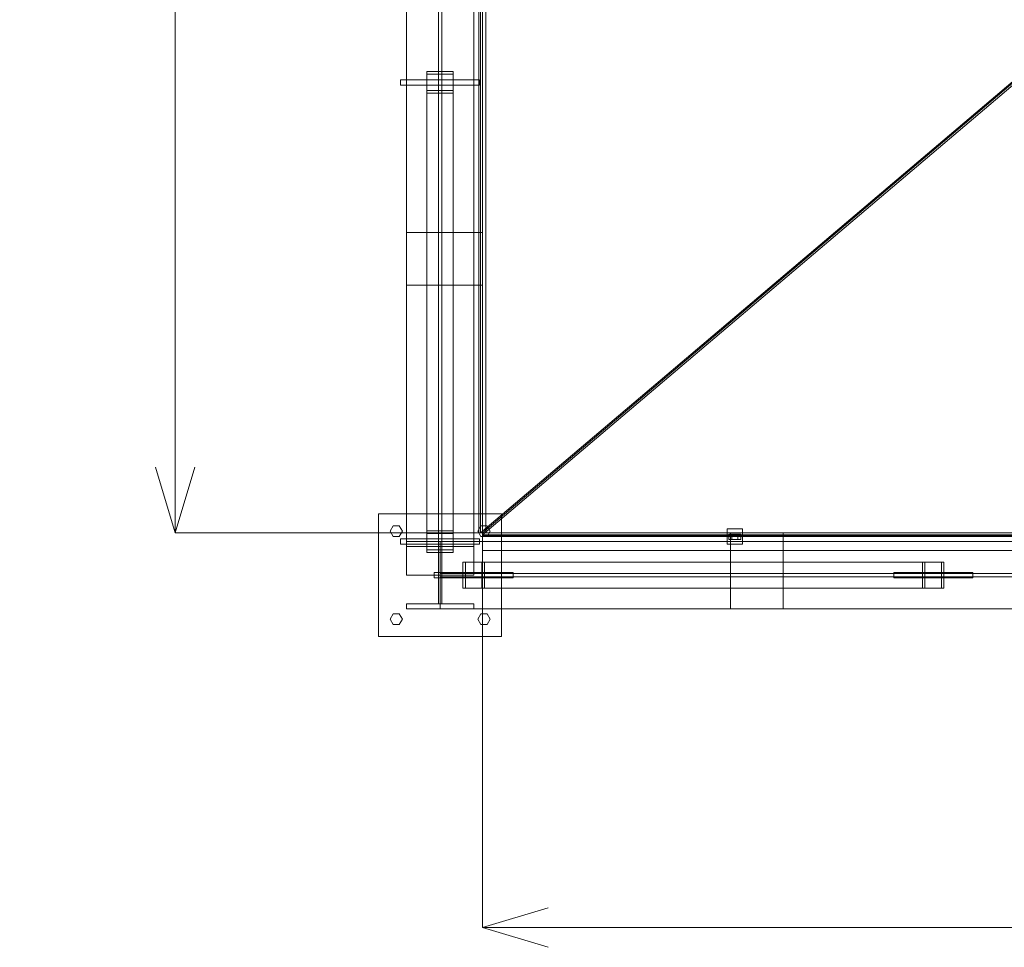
# Model space of a CAD drawing. Header units: millimetres. Extents: x -2233 to 61924, y -68080 to 6847.
# Tile 387 of 656: x 295 to 2538, y -20670 to -18555. Entities that reach past the tile are written whole.
import ezdxf

# ---------------------------------------------------------------- set-up
doc = ezdxf.new("R2010")
doc.units = ezdxf.units.MM
doc.layers.add('COTAS_O', color=1, linetype='Continuous', lineweight=0)
doc.layers.add('superior_tolva', color=7, linetype='Continuous', lineweight=0)
doc.dimstyles.new('R19_100', dxfattribs={"dimtxt": 250, "dimasz": 150, "dimexe": 150, "dimexo": 80, "dimgap": 100, "dimtad": 1, "dimtih": 1, "dimtoh": 1, "dimdsep": 46, "dimcen": 0.09, "dimadec": 0, "dimazin": 0, "dimtfac": 1, "dimtdec": 4, "dimtofl": 0, "dimtmove": 0, "dimatfit": 3, "dimfxl": 1, "dimtolj": 1, "dimtzin": 0, "dimarcsym": 0})

# ---------------------------------------------------------------- blocks, each defined once
blk = doc.blocks.new('DIM_R27_36')
at = {"layer": 'COTAS_O'}
for p, q in [((1349.2, -19725), (1349.2, -20625)), ((4799.2, -19725), (4799.2, -20625)), ((1349.2, -20625), (1499.2, -20580)), ((4799.2, -20625), (4649.2, -20580)), ((1349.2, -20625), (4799.2, -20625)), ((1349.2, -20625), (1499.2, -20670)), ((4799.2, -20625), (4649.2, -20670))]:
    blk.add_line(p, q, dxfattribs=at)
blk.add_text('3450 O', height=250, dxfattribs=at).set_placement((3074.2, -20525))
blk = doc.blocks.new('DIM_R27_37')
at = {"layer": 'COTAS_O'}
for p, q in [((649.2, -16275), (604.2, -16425)), ((1349.2, -16275), (649.2, -16275)), ((649.2, -19725), (649.2, -16275)), ((649.2, -16275), (694.2, -16425)), ((649.2, -19725), (604.2, -19575)), ((649.2, -19725), (694.2, -19575)), ((1349.2, -19725), (649.2, -19725))]:
    blk.add_line(p, q, dxfattribs=at)
blk.add_text('3450 O', height=250, rotation=90, dxfattribs=at).set_placement((549.2, -18000))

msp = doc.modelspace()

# ---------------------------------------------------------------- linework, layer by layer
at = {"layer": 'superior_tolva'}
for p, q in [((1176.2, -19821.5), (1176.2, -16178.5)), ((1248.7, -19821.5), (1248.7, -16178.5)), ((1256.7, -16178.5), (1256.7, -19821.5)), ((1329.2, -16178.5), (1329.2, -19821.5)), ((1341.2, -19725), (1341.2, -16275)), ((1345.065, -16275), (1345.065, -19725)), ((1349.2, -19725), (1349.2, -16275)), ((1357.2, -16275), (1357.2, -19725)), ((1345.065, -19725), (2670.065, -18600)), ((2674.2, -18600), (1349.2, -19725)), ((1349.2, -19729.636), (2674.2, -18604.636)), ((1222.7, -19720.416), (1222.7, -18673.416)), ((1222.7, -18673.416), (1282.7, -18673.416)), ((1222.7, -18722.584), (1222.7, -18673.416)), ((1222.7, -19726.267), (1222.7, -18679.267)), ((1222.7, -18679.267), (1282.7, -18679.267)), ((1222.7, -18716.733), (1222.7, -18679.267)), ((1282.7, -18673.416), (1282.7, -19720.416)), ((1282.7, -18673.416), (1282.7, -18722.584)), ((1282.7, -18679.267), (1282.7, -19726.267)), ((1282.7, -18679.267), (1282.7, -18716.733)), ((1162.7, -18704), (1162.7, -18692)), ((1162.7, -18692), (1342.7, -18692)), ((1342.7, -18704), (1162.7, -18704)), ((1342.7, -18692), (1342.7, -18704)), ((1282.7, -18716.733), (1222.7, -18716.733)), ((1222.7, -18716.733), (1222.7, -19763.733)), ((1282.7, -18722.584), (1222.7, -18722.584)), ((1222.7, -18722.584), (1222.7, -19769.584)), ((1282.7, -19763.733), (1282.7, -18716.733)), ((1282.7, -19769.584), (1282.7, -18722.584)), ((1176.2, -19160), (1176.2, -19040)), ((1176.2, -19040), (1349.2, -19040)), ((1349.2, -19040), (1349.2, -19160)), ((1349.2, -19160), (1176.2, -19160)), ((1112.7, -19961.5), (1112.7, -19681.5)), ((1112.7, -19681.5), (1392.7, -19681.5)), ((1392.7, -19681.5), (1392.7, -19961.5)), ((1138.7, -19721.5), (1145.7, -19709.376)), ((1145.7, -19709.376), (1159.7, -19709.376)), ((1159.7, -19709.376), (1166.7, -19721.5)), ((1338.7, -19721.5), (1345.7, -19709.376)), ((1345.7, -19709.376), (1359.7, -19709.376)), ((1359.7, -19709.376), (1366.7, -19721.5)), ((1906.7, -19715.5), (1941.7, -19715.5)), ((1906.7, -19750.5), (1906.7, -19715.5)), ((1941.7, -19750.5), (1941.7, -19715.5)), ((1145.7, -19733.624), (1138.7, -19721.5)), ((1159.7, -19733.624), (1145.7, -19733.624)), ((1166.7, -19721.5), (1159.7, -19733.624)), ((1162.7, -19751), (1162.7, -19739)), ((1162.7, -19739), (1342.7, -19739)), ((1282.7, -19720.416), (1222.7, -19720.416)), ((1222.7, -19720.416), (1222.7, -19769.584)), ((1282.7, -19726.267), (1222.7, -19726.267)), ((1222.7, -19726.267), (1222.7, -19763.733)), ((1282.7, -19769.584), (1282.7, -19720.416)), ((1282.7, -19763.733), (1282.7, -19726.267)), ((1345.7, -19733.624), (1338.7, -19721.5)), ((1341.2, -19725), (1349.2, -19725)), ((1357.2, -19725), (1341.2, -19725)), ((1342.7, -19739), (1342.7, -19751)), ((1349.2, -19725), (1345.065, -19725)), ((1359.7, -19733.624), (1345.7, -19733.624)), ((1349.2, -19725), (4799.2, -19725)), ((1349.2, -19733), (1349.2, -19725)), ((1349.2, -19731), (1349.2, -19725)), ((1349.2, -19725), (1349.2, -19729.636)), ((1349.2, -19765), (1349.2, -19725)), ((4799.2, -19729.636), (1349.2, -19729.636)), ((1349.2, -19731), (4799.2, -19731)), ((1349.2, -19733), (4799.2, -19733)), ((1366.7, -19721.5), (1359.7, -19733.624)), ((1917.2, -19728), (1910.2, -19728)), ((1910.2, -19728), (1910.2, -19740)), ((1917.2, -19740), (1910.2, -19740)), ((1914.2, -19725), (2034.2, -19725)), ((1914.2, -19898), (1914.2, -19725)), ((1931.2, -19728), (1917.2, -19728)), ((1917.2, -19728), (1917.2, -19740)), ((1931.2, -19740), (1917.2, -19740)), ((1931.2, -19728), (1938.2, -19728)), ((1931.2, -19728), (1931.2, -19740)), ((1938.2, -19740), (1931.2, -19740)), ((1938.2, -19740), (1938.2, -19728)), ((2034.2, -19725), (2034.2, -19898)), ((1342.7, -19751), (1162.7, -19751)), ((1176.2, -19745), (1329.2, -19745)), ((1176.2, -19756), (1176.2, -19745)), ((1176.2, -19756), (1329.2, -19756)), ((1222.7, -19763.733), (1282.7, -19763.733)), ((1248.7, -19756), (1256.7, -19756)), ((1248.7, -19887), (1248.7, -19756)), ((1252.7, -19898), (1252.7, -19745)), ((1252.7, -19745), (4895.7, -19745)), ((1256.7, -19887), (1256.7, -19756)), ((1329.2, -19756), (1329.2, -19745)), ((4799.2, -19765), (1349.2, -19765)), ((1906.7, -19750.5), (1941.7, -19750.5)), ((1222.7, -19769.584), (1282.7, -19769.584)), ((2351.616, -19791.5), (1304.616, -19791.5)), ((1304.616, -19791.5), (1304.616, -19851.5)), ((1353.784, -19791.5), (1304.616, -19791.5)), ((2357.467, -19791.5), (1310.467, -19791.5)), ((1310.467, -19791.5), (1310.467, -19851.5)), ((1347.933, -19791.5), (1310.467, -19791.5)), ((1347.933, -19851.5), (1347.933, -19791.5)), ((1347.933, -19791.5), (2394.933, -19791.5)), ((1353.784, -19851.5), (1353.784, -19791.5)), ((1353.784, -19791.5), (2400.784, -19791.5)), ((2351.616, -19851.5), (2351.616, -19791.5)), ((2351.616, -19791.5), (2400.784, -19791.5)), ((2357.467, -19851.5), (2357.467, -19791.5)), ((2357.467, -19791.5), (2394.933, -19791.5)), ((2394.933, -19791.5), (2394.933, -19851.5)), ((2400.784, -19791.5), (2400.784, -19851.5)), ((1329.2, -19821.5), (1176.2, -19821.5)), ((1239.2, -19827.5), (1239.2, -19815.5)), ((1239.2, -19815.5), (1419.2, -19815.5)), ((1419.2, -19827.5), (1239.2, -19827.5)), ((1256.7, -19821.5), (1248.7, -19821.5)), ((1252.7, -19825.5), (1252.7, -19817.5)), ((1252.7, -19817.5), (4895.7, -19817.5)), ((4895.7, -19825.5), (1252.7, -19825.5)), ((1419.2, -19815.5), (1419.2, -19827.5)), ((2286.2, -19827.5), (2286.2, -19815.5)), ((2286.2, -19815.5), (2466.2, -19815.5)), ((2466.2, -19827.5), (2286.2, -19827.5)), ((2466.2, -19815.5), (2466.2, -19827.5)), ((1304.616, -19851.5), (2351.616, -19851.5)), ((1304.616, -19851.5), (1353.784, -19851.5)), ((1310.467, -19851.5), (2357.467, -19851.5)), ((1310.467, -19851.5), (1347.933, -19851.5)), ((2394.933, -19851.5), (1347.933, -19851.5)), ((2400.784, -19851.5), (1353.784, -19851.5)), ((2400.784, -19851.5), (2351.616, -19851.5)), ((2394.933, -19851.5), (2357.467, -19851.5)), ((1176.2, -19887), (1329.2, -19887)), ((1176.2, -19898), (1176.2, -19887)), ((1176.2, -19898), (1329.2, -19898)), ((1248.7, -19887), (1256.7, -19887)), ((4895.7, -19898), (1252.7, -19898)), ((1329.2, -19898), (1329.2, -19887)), ((2034.2, -19898), (1914.2, -19898)), ((1138.7, -19921.5), (1145.7, -19909.376)), ((1145.7, -19933.624), (1138.7, -19921.5)), ((1145.7, -19909.376), (1159.7, -19909.376)), ((1159.7, -19909.376), (1166.7, -19921.5)), ((1166.7, -19921.5), (1159.7, -19933.624)), ((1338.7, -19921.5), (1345.7, -19909.376)), ((1345.7, -19933.624), (1338.7, -19921.5)), ((1345.7, -19909.376), (1359.7, -19909.376)), ((1359.7, -19909.376), (1366.7, -19921.5)), ((1366.7, -19921.5), (1359.7, -19933.624)), ((1159.7, -19933.624), (1145.7, -19933.624)), ((1359.7, -19933.624), (1345.7, -19933.624)), ((1392.7, -19961.5), (1112.7, -19961.5))]:
    msp.add_line(p, q, dxfattribs=at)

# ---------------------------------------------------------------- dimensions: what is measured, and where the dimension line sits
at = {"layer": 'COTAS_O'}
for p2, distance, picture, middle in [((1349.2, -16275), 700, 'DIM_R27_37', (649.2, -18000)), ((4799.2, -19725), -900, 'DIM_R27_36', (3074.2, -20625))]:
    dim = msp.add_aligned_dim(p1=(1349.2, -19725), p2=p2, distance=distance, text='<> O', dimstyle='R19_100', dxfattribs=at)
    dim.commit()
    dim.dimension.update_dxf_attribs({"geometry": picture, "text_midpoint": middle})

doc.saveas('drawing.dxf')
